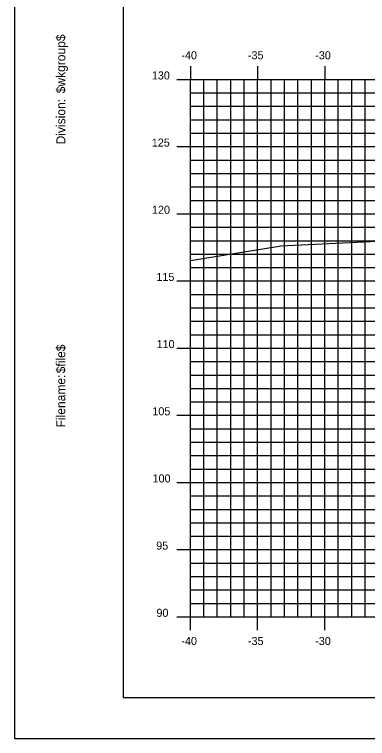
# Model space of a CAD drawing. Extents: x 850598 to 870284, y 366541 to 366651.
# Drawn here: x 861242.1 to 861268.4, y 366541.2 to 366595.1 of the extents above; entities that cross this region are included whole.
import ezdxf

# ---------------------------------------------------------------- set-up
doc = ezdxf.new("R2010")
doc.units = 0
for name, color, linetype in [('BORDER', 7, 'Continuous'), ('H_V ANNOTATION', 7, 'Continuous'), ('MAJOR', 7, 'Continuous'), ('MINOR', 7, 'Continuous'), ('PLOT BOUNDARY', 7, 'Continuous'), ('S_Roadway_Centerline', 7, 'Continuous')]:
    doc.layers.add(name, color=color, linetype=linetype)

msp = doc.modelspace()

# ---------------------------------------------------------------- linework, layer by layer
at = {"layer": 'BORDER'}
for p, q in [((861250.211, 366649.225), (861250.211, 366544.225)), ((861250.211, 366544.225), (861410.211, 366544.225))]:
    msp.add_line(p, q, dxfattribs=at)
at = {"layer": 'MAJOR'}
for p, q in [((861255.211, 366591.227), (861255.211, 366590.225)), ((861255.211, 366591.227), (861255.211, 366590.225)), ((861260.211, 366591.227), (861260.211, 366590.225)), ((861260.211, 366591.227), (861260.211, 366590.225)), ((861265.211, 366591.227), (861265.211, 366590.225)), ((861265.211, 366591.227), (861265.211, 366590.225)), ((861254.209, 366590.225), (861255.211, 366590.225)), ((861254.209, 366590.225), (861255.211, 366590.225)), ((861255.211, 366590.225), (861395.211, 366590.225)), ((861255.211, 366550.225), (861255.211, 366590.225)), ((861255.211, 366550.225), (861255.211, 366590.225)), ((861255.211, 366590.225), (861395.211, 366590.225)), ((861255.211, 366590.225), (861395.211, 366590.225)), ((861255.211, 366550.225), (861255.211, 366590.225)), ((861255.211, 366550.225), (861255.211, 366590.225)), ((861255.211, 366590.225), (861395.211, 366590.225)), ((861260.211, 366550.225), (861260.211, 366590.225)), ((861260.211, 366550.225), (861260.211, 366590.225)), ((861265.211, 366550.225), (861265.211, 366590.225)), ((861265.211, 366550.225), (861265.211, 366590.225)), ((861254.209, 366585.225), (861255.211, 366585.225)), ((861254.209, 366585.225), (861255.211, 366585.225)), ((861255.211, 366585.225), (861395.211, 366585.225)), ((861255.211, 366585.225), (861395.211, 366585.225)), ((861254.209, 366580.225), (861255.211, 366580.225)), ((861254.209, 366580.225), (861255.211, 366580.225)), ((861255.211, 366580.225), (861395.211, 366580.225)), ((861255.211, 366580.225), (861395.211, 366580.225)), ((861254.209, 366575.225), (861255.211, 366575.225)), ((861254.209, 366575.225), (861255.211, 366575.225)), ((861255.211, 366575.225), (861395.211, 366575.225)), ((861255.211, 366575.225), (861395.211, 366575.225)), ((861254.209, 366570.225), (861255.211, 366570.225)), ((861254.209, 366570.225), (861255.211, 366570.225)), ((861255.211, 366570.225), (861395.211, 366570.225)), ((861255.211, 366570.225), (861395.211, 366570.225)), ((861254.209, 366565.225), (861255.211, 366565.225)), ((861254.209, 366565.225), (861255.211, 366565.225)), ((861255.211, 366565.225), (861395.211, 366565.225)), ((861255.211, 366565.225), (861395.211, 366565.225)), ((861254.209, 366560.225), (861255.211, 366560.225)), ((861254.209, 366560.225), (861255.211, 366560.225)), ((861255.211, 366560.225), (861395.211, 366560.225)), ((861255.211, 366560.225), (861395.211, 366560.225)), ((861254.209, 366555.225), (861255.211, 366555.225)), ((861254.209, 366555.225), (861255.211, 366555.225)), ((861255.211, 366555.225), (861395.211, 366555.225)), ((861255.211, 366555.225), (861395.211, 366555.225)), ((861254.209, 366550.225), (861255.211, 366550.225)), ((861254.209, 366550.225), (861255.211, 366550.225)), ((861255.211, 366550.225), (861395.211, 366550.225)), ((861255.211, 366550.225), (861395.211, 366550.225)), ((861255.211, 366549.223), (861255.211, 366550.225)), ((861255.211, 366550.225), (861395.211, 366550.225)), ((861255.211, 366550.225), (861395.211, 366550.225)), ((861255.211, 366549.223), (861255.211, 366550.225)), ((861260.211, 366549.223), (861260.211, 366550.225)), ((861260.211, 366549.223), (861260.211, 366550.225)), ((861265.211, 366549.223), (861265.211, 366550.225)), ((861265.211, 366549.223), (861265.211, 366550.225))]:
    msp.add_line(p, q, dxfattribs=at)
at = {"layer": 'MINOR'}
for p, q in [((861256.211, 366550.225), (861256.211, 366590.225)), ((861256.211, 366550.225), (861256.211, 366590.225)), ((861257.211, 366550.225), (861257.211, 366590.225)), ((861257.211, 366550.225), (861257.211, 366590.225)), ((861258.211, 366550.225), (861258.211, 366590.225)), ((861258.211, 366550.225), (861258.211, 366590.225)), ((861259.211, 366550.225), (861259.211, 366590.225)), ((861259.211, 366550.225), (861259.211, 366590.225)), ((861261.211, 366550.225), (861261.211, 366590.225)), ((861261.211, 366550.225), (861261.211, 366590.225)), ((861262.211, 366550.225), (861262.211, 366590.225)), ((861262.211, 366550.225), (861262.211, 366590.225)), ((861263.211, 366550.225), (861263.211, 366590.225)), ((861263.211, 366550.225), (861263.211, 366590.225)), ((861264.211, 366550.225), (861264.211, 366590.225)), ((861264.211, 366550.225), (861264.211, 366590.225)), ((861266.211, 366550.225), (861266.211, 366590.225)), ((861266.211, 366550.225), (861266.211, 366590.225)), ((861267.211, 366550.225), (861267.211, 366590.225)), ((861267.211, 366550.225), (861267.211, 366590.225)), ((861268.211, 366550.225), (861268.211, 366590.225)), ((861268.211, 366550.225), (861268.211, 366590.225)), ((861255.211, 366589.225), (861395.211, 366589.225)), ((861255.211, 366589.225), (861256.213, 366589.225)), ((861255.211, 366589.225), (861395.211, 366589.225)), ((861255.211, 366589.225), (861256.213, 366589.225)), ((861255.211, 366588.225), (861395.211, 366588.225)), ((861255.211, 366588.225), (861256.213, 366588.225)), ((861255.211, 366588.225), (861395.211, 366588.225)), ((861255.211, 366588.225), (861256.213, 366588.225)), ((861255.211, 366587.225), (861395.211, 366587.225)), ((861255.211, 366587.225), (861256.213, 366587.225)), ((861255.211, 366587.225), (861395.211, 366587.225)), ((861255.211, 366587.225), (861256.213, 366587.225)), ((861255.211, 366586.225), (861395.211, 366586.225)), ((861255.211, 366586.225), (861256.213, 366586.225)), ((861255.211, 366586.225), (861395.211, 366586.225)), ((861255.211, 366586.225), (861256.213, 366586.225)), ((861255.211, 366584.225), (861395.211, 366584.225)), ((861255.211, 366584.225), (861256.213, 366584.225)), ((861255.211, 366584.225), (861395.211, 366584.225)), ((861255.211, 366584.225), (861256.213, 366584.225)), ((861255.211, 366583.225), (861395.211, 366583.225)), ((861255.211, 366583.225), (861256.213, 366583.225)), ((861255.211, 366583.225), (861395.211, 366583.225)), ((861255.211, 366583.225), (861256.213, 366583.225)), ((861255.211, 366582.225), (861395.211, 366582.225)), ((861255.211, 366582.225), (861256.213, 366582.225)), ((861255.211, 366582.225), (861395.211, 366582.225)), ((861255.211, 366582.225), (861256.213, 366582.225)), ((861255.211, 366581.225), (861395.211, 366581.225)), ((861255.211, 366581.225), (861256.213, 366581.225)), ((861255.211, 366581.225), (861395.211, 366581.225)), ((861255.211, 366581.225), (861256.213, 366581.225)), ((861255.211, 366579.225), (861395.211, 366579.225)), ((861255.211, 366579.225), (861256.213, 366579.225)), ((861255.211, 366579.225), (861395.211, 366579.225)), ((861255.211, 366579.225), (861256.213, 366579.225)), ((861255.211, 366578.225), (861395.211, 366578.225)), ((861255.211, 366578.225), (861256.213, 366578.225)), ((861255.211, 366578.225), (861395.211, 366578.225)), ((861255.211, 366578.225), (861256.213, 366578.225)), ((861255.211, 366577.225), (861395.211, 366577.225)), ((861255.211, 366577.225), (861256.213, 366577.225)), ((861255.211, 366577.225), (861395.211, 366577.225)), ((861255.211, 366577.225), (861256.213, 366577.225)), ((861255.211, 366576.225), (861395.211, 366576.225)), ((861255.211, 366576.225), (861256.213, 366576.225)), ((861255.211, 366576.225), (861395.211, 366576.225)), ((861255.211, 366576.225), (861256.213, 366576.225)), ((861255.211, 366574.225), (861395.211, 366574.225)), ((861255.211, 366574.225), (861256.213, 366574.225)), ((861255.211, 366574.225), (861395.211, 366574.225)), ((861255.211, 366574.225), (861256.213, 366574.225)), ((861255.211, 366573.225), (861395.211, 366573.225)), ((861255.211, 366573.225), (861256.213, 366573.225)), ((861255.211, 366573.225), (861395.211, 366573.225)), ((861255.211, 366573.225), (861256.213, 366573.225)), ((861255.211, 366572.225), (861395.211, 366572.225)), ((861255.211, 366572.225), (861256.213, 366572.225)), ((861255.211, 366572.225), (861395.211, 366572.225)), ((861255.211, 366572.225), (861256.213, 366572.225)), ((861255.211, 366571.225), (861395.211, 366571.225)), ((861255.211, 366571.225), (861256.213, 366571.225)), ((861255.211, 366571.225), (861395.211, 366571.225)), ((861255.211, 366571.225), (861256.213, 366571.225)), ((861255.211, 366569.225), (861395.211, 366569.225)), ((861255.211, 366569.225), (861256.213, 366569.225)), ((861255.211, 366569.225), (861395.211, 366569.225)), ((861255.211, 366569.225), (861256.213, 366569.225)), ((861255.211, 366568.225), (861395.211, 366568.225)), ((861255.211, 366568.225), (861256.213, 366568.225)), ((861255.211, 366568.225), (861395.211, 366568.225)), ((861255.211, 366568.225), (861256.213, 366568.225)), ((861255.211, 366567.225), (861395.211, 366567.225)), ((861255.211, 366567.225), (861256.213, 366567.225)), ((861255.211, 366567.225), (861395.211, 366567.225)), ((861255.211, 366567.225), (861256.213, 366567.225)), ((861255.211, 366566.225), (861395.211, 366566.225)), ((861255.211, 366566.225), (861256.213, 366566.225)), ((861255.211, 366566.225), (861395.211, 366566.225)), ((861255.211, 366566.225), (861256.213, 366566.225)), ((861255.211, 366564.225), (861395.211, 366564.225)), ((861255.211, 366564.225), (861256.213, 366564.225)), ((861255.211, 366564.225), (861395.211, 366564.225)), ((861255.211, 366564.225), (861256.213, 366564.225)), ((861255.211, 366563.225), (861395.211, 366563.225)), ((861255.211, 366563.225), (861256.213, 366563.225)), ((861255.211, 366563.225), (861395.211, 366563.225)), ((861255.211, 366563.225), (861256.213, 366563.225)), ((861255.211, 366562.225), (861395.211, 366562.225)), ((861255.211, 366562.225), (861256.213, 366562.225)), ((861255.211, 366562.225), (861395.211, 366562.225)), ((861255.211, 366562.225), (861256.213, 366562.225)), ((861255.211, 366561.225), (861395.211, 366561.225)), ((861255.211, 366561.225), (861256.213, 366561.225)), ((861255.211, 366561.225), (861395.211, 366561.225)), ((861255.211, 366561.225), (861256.213, 366561.225)), ((861255.211, 366559.225), (861395.211, 366559.225)), ((861255.211, 366559.225), (861256.213, 366559.225)), ((861255.211, 366559.225), (861395.211, 366559.225)), ((861255.211, 366559.225), (861256.213, 366559.225)), ((861255.211, 366558.225), (861395.211, 366558.225)), ((861255.211, 366558.225), (861256.213, 366558.225)), ((861255.211, 366558.225), (861395.211, 366558.225)), ((861255.211, 366558.225), (861256.213, 366558.225)), ((861255.211, 366557.225), (861395.211, 366557.225)), ((861255.211, 366557.225), (861256.213, 366557.225)), ((861255.211, 366557.225), (861395.211, 366557.225)), ((861255.211, 366557.225), (861256.213, 366557.225)), ((861255.211, 366556.225), (861395.211, 366556.225)), ((861255.211, 366556.225), (861256.213, 366556.225)), ((861255.211, 366556.225), (861395.211, 366556.225)), ((861255.211, 366556.225), (861256.213, 366556.225)), ((861255.211, 366554.225), (861395.211, 366554.225)), ((861255.211, 366554.225), (861256.213, 366554.225)), ((861255.211, 366554.225), (861395.211, 366554.225)), ((861255.211, 366554.225), (861256.213, 366554.225)), ((861255.211, 366553.225), (861395.211, 366553.225)), ((861255.211, 366553.225), (861256.213, 366553.225)), ((861255.211, 366553.225), (861395.211, 366553.225)), ((861255.211, 366553.225), (861256.213, 366553.225)), ((861255.211, 366552.225), (861395.211, 366552.225)), ((861255.211, 366552.225), (861256.213, 366552.225)), ((861255.211, 366552.225), (861395.211, 366552.225)), ((861255.211, 366552.225), (861256.213, 366552.225)), ((861255.211, 366551.225), (861395.211, 366551.225)), ((861255.211, 366551.225), (861256.213, 366551.225)), ((861255.211, 366551.225), (861395.211, 366551.225)), ((861255.211, 366551.225), (861256.213, 366551.225))]:
    msp.add_line(p, q, dxfattribs=at)
at = {"layer": 'PLOT BOUNDARY'}
msp.add_lwpolyline([(861242.118, 366541.166), (861412.118, 366541.166), (861412.118, 366651.166), (861242.118, 366651.166)], close=True, dxfattribs=at)
at = {"layer": 'S_Roadway_Centerline'}
msp.add_lwpolyline([(861255.211, 366576.75), (861261.825, 366577.82), (861261.918, 366577.832), (861283.569, 366578.877), (861290.542, 366579.099), (861296.395, 366577.811), (861299.015, 366577.313), (861304.09, 366578.416), (861304.905, 366578.669), (861307.19, 366579.363), (861308.476, 366579.561), (861308.994, 366579.636), (861312.018, 366580.078), (861312.512, 366580.123), (861315.929, 366580.392), (861324.392, 366580.648)], dxfattribs=at)

# ---------------------------------------------------------------- texts
at = {"layer": 'BORDER'}
for s, p in [('$wkgroup$', (861245.896, 366589.195)), ('Division:', (861245.896, 366585.391)), ('$file$', (861245.896, 366568.351)), ('Filename:', (861245.896, 366564.324))]:
    msp.add_text(s, height=0.6696, rotation=90, dxfattribs=at).set_placement(p)
at = {"layer": 'H_V ANNOTATION'}
for s, p in [('-40', (861254.537, 366591.725)), ('-35', (861259.491, 366591.725)), ('-30', (861264.499, 366591.725)), ('130', (861252.341, 366590.225)), ('125', (861252.336, 366585.225)), ('120', (861252.352, 366580.225)), ('115', (861252.678, 366575.225)), ('110', (861252.694, 366570.225)), ('105', (861252.378, 366565.225)), ('100', (861252.394, 366560.225)), ('95', (861252.667, 366555.225)), ('90', (861252.683, 366550.225)), ('-40', (861254.537, 366548.125)), ('-35', (861259.491, 366548.125)), ('-30', (861264.499, 366548.125))]:
    msp.add_text(s, height=0.6, dxfattribs=at).set_placement(p)

doc.saveas('drawing.dxf')
